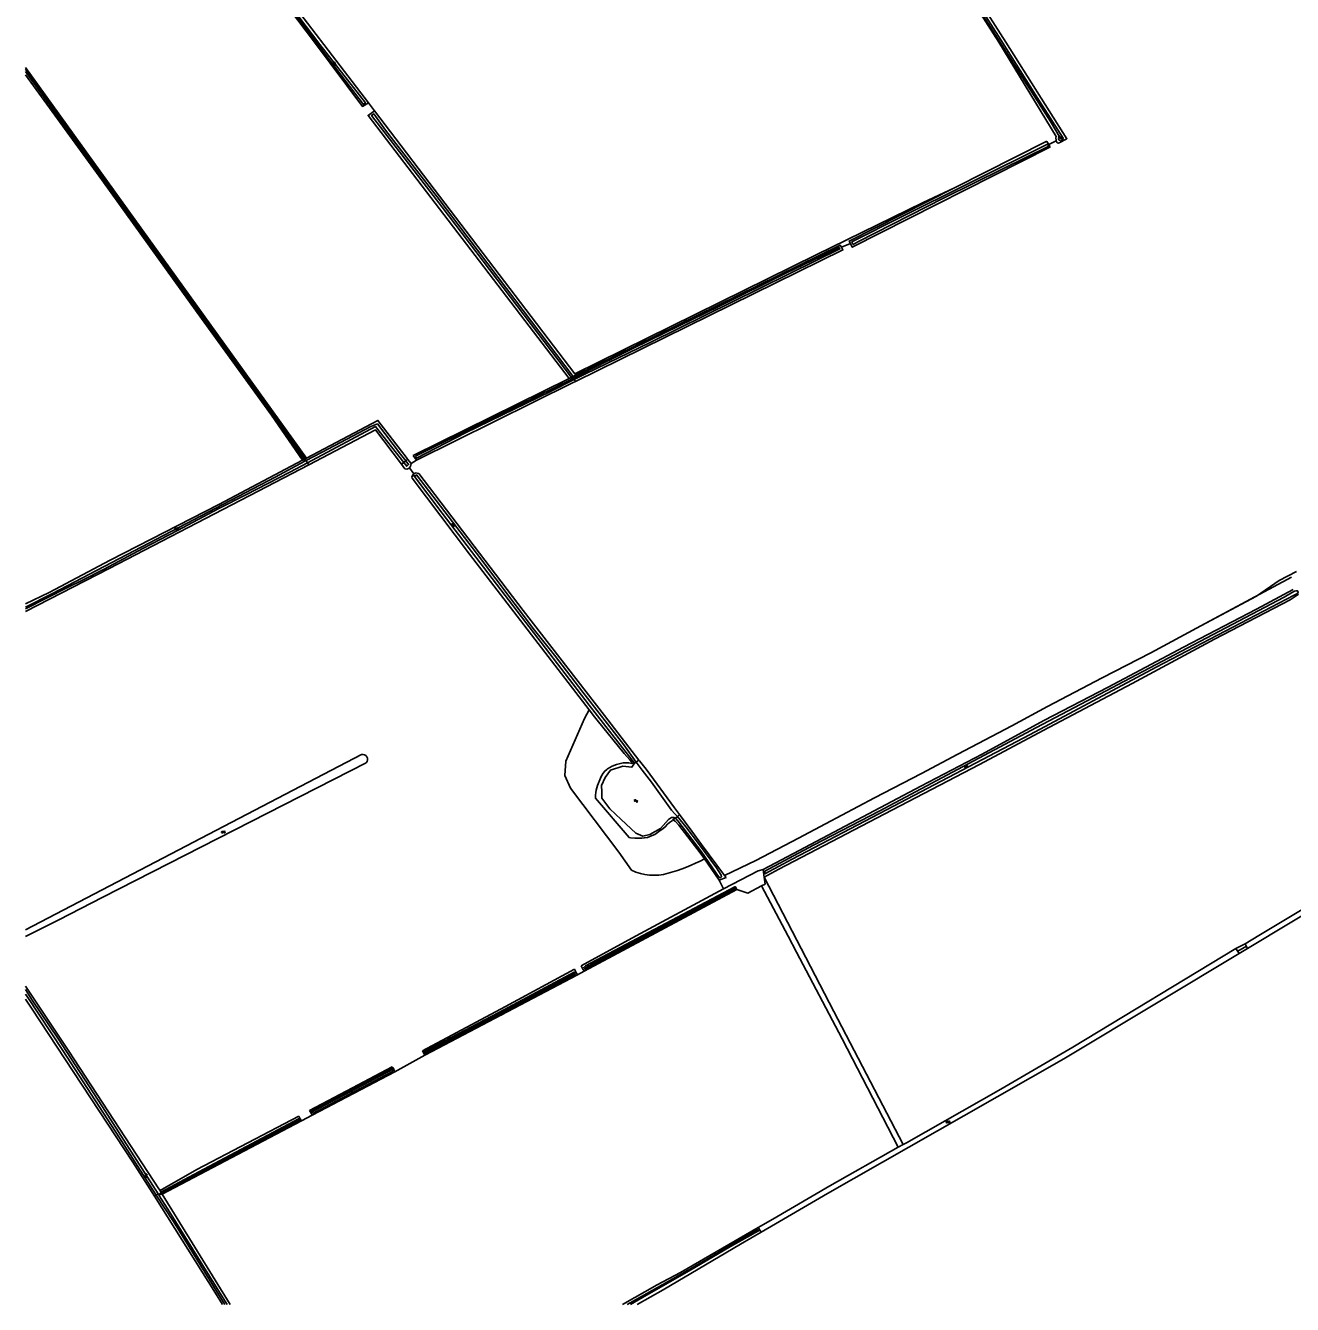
# Model space of a CAD drawing. Extents: x 136000 to 141000, y 400494 to 402006.
# Drawn here: x 136000 to 136502, y 400500 to 401007 of the extents above; entities that cross this region are included whole.
import ezdxf

# ---------------------------------------------------------------- set-up
doc = ezdxf.new("R2010")
doc.units = 0
for name, color, linetype in [('gg-afsc-draadraster', 7, 'Continuous'), ('gg-afsc-lijn draadraster', 7, 'Continuous'), ('gg-knt-bronhoudergrens', 7, 'Continuous'), ('gg-kntw-bovenkant insteek waterloop', 7, 'Continuous'), ('gg-kntw-greppel-droge sloot', 7, 'Continuous'), ('gg-kntw-waterlijn', 7, 'Continuous'), ('gg-kwrk-duiker nz buis', 7, 'Continuous'), ('gt-grn-vlakafsluiter', 7, 'Continuous'), ('gt-symb-watersymbool', 7, 'Continuous')]:
    doc.layers.add(name, color=color, linetype=linetype)

# ---------------------------------------------------------------- blocks, each defined once
blk = doc.blocks.new('gt0-WA')
at = {"layer": 'gt-symb-watersymbool'}
for centre, start, end in [((-0.32, 0.02), 28.0725, 151.9275), ((0.43, 0.42), 208.0725, 331.9275), ((-0.32, -0.43), 28.0725, 151.9275), ((0.43, -0.03), 208.0725, 331.9275)]:
    blk.add_arc(centre, 0.425, start, end, dxfattribs=at)

msp = doc.modelspace()

# ---------------------------------------------------------------- linework, layer by layer
at = {"layer": 'gg-afsc-draadraster'}
msp.add_line((136138.23, 400972.72), (136135.86, 400975.91), dxfattribs=at)
for points in [[(136291.58, 400665.76), (136292.96, 400666.48), (136292.63, 400669.26)], [(136281.82, 400664.35), (136286.15, 400662.96), (136291.58, 400665.76)]]:
    msp.add_lwpolyline(points, dxfattribs=at)
at = {"layer": 'gg-afsc-lijn draadraster'}
msp.add_line((136138.23, 400972.72), (136135.86, 400975.91), dxfattribs=at)
for points in [[(136368.08, 400942.3), (136355.66, 400936.41), (136313.26, 400915.74), (136217.57, 400868.61)], [(136276.9, 400669.96), (136289.32, 400675.78), (136306.24, 400684.74), (136316.87, 400690.42), (136336.34, 400700.69), (136354.93, 400710.27), (136369.36, 400717.95), (136390.75, 400729.23), (136404.86, 400736.78), (136426.47, 400748.19), (136445.75, 400758.14), (136465.57, 400768.72), (136501.59, 400788.08)], [(136291.58, 400665.76), (136292.96, 400666.48), (136292.63, 400669.26)], [(136281.82, 400664.35), (136286.15, 400662.96), (136291.58, 400665.76)]]:
    msp.add_lwpolyline(points, dxfattribs=at)
at = {"layer": 'gg-knt-bronhoudergrens'}
for p, q in [((136302.08, 400645.84), (136291.58, 400665.76)), ((136302.08, 400645.84), (136305.42, 400639.5)), ((136483.14, 400642.82), (136479.53, 400641.01)), ((136484.16, 400641), (136480.82, 400638.99)), ((136218.27, 400631.2), (136217.43, 400632.75)), ((136218.6, 400630.57), (136221.24, 400632)), ((136220.66, 400633.1), (136220.08, 400634.17)), ((136146.35, 400592.18), (136158.19, 400598.67)), ((136157.82, 400599.37), (136157.2, 400600.51)), ((136145.3, 400594.17), (136145.57, 400593.67)), ((136113.09, 400575.8), (136112.51, 400576.86)), ((136108.81, 400573.56), (136108.24, 400574.62)), ((136113.51, 400574.99), (136109.27, 400572.69)), ((136296.01, 400533.75), (136290.3, 400530.43)), ((136297.09, 400531.89), (136291.38, 400528.57))]:
    msp.add_line(p, q, dxfattribs=at)
for points in [[(136240.1, 400672.02), (136234.98, 400679.14), (136215.93, 400704.44), (136213.65, 400709.5), (136214.07, 400715.15), (136221.41, 400732.09), (136223.3, 400735.51)], [(136276.46, 400664.66), (136290.28, 400671.7), (136292.24, 400672.21)], [(136347.69, 400563.34), (136320.18, 400616.08), (136292.63, 400669.26)], [(136276.46, 400664.66), (136240.21, 400645.01), (136220.08, 400634.17)], [(136345.74, 400562.23), (136323.5, 400605.18), (136305.42, 400639.5)], [(136157.2, 400600.51), (136190.08, 400618.02), (136217.43, 400632.75)], [(136112.51, 400576.86), (136129.49, 400585.74), (136145.3, 400594.17)], [(136053.26, 400545.1), (136067.84, 400553.47), (136108.24, 400574.62)]]:
    msp.add_lwpolyline(points, dxfattribs=at)
for centre, radius, start, end in [((136248.82, 400689.37), 19.41, 243.3359, 287.1026), ((136237.18, 400736.01), 67.47, 284.896, 298.0818)]:
    msp.add_arc(centre, radius, start, end, dxfattribs=at)
at = {"layer": 'gg-kntw-bovenkant insteek waterloop'}
for p, q in [((136329.1, 401092.76), (136388.31, 401000)), ((136385.65, 401000), (136326.61, 401091.71)), ((136000, 400990), (136111.26, 400835.2)), ((136138.23, 400972.72), (136217.57, 400868.61)), ((136215.37, 400866.74), (136153.57, 400836.31)), ((136217.57, 400868.61), (136218.01, 400868.04)), ((136151.37, 400834.8), (136151.14, 400835.11)), ((136151.37, 400834.8), (136152.7, 400833.08)), ((136153.57, 400836.31), (136154.82, 400834.39)), ((136225.46, 400732.7), (136223.3, 400735.51)), ((136274.77, 400668.11), (136268.94, 400676.49)), ((136292.63, 400669.26), (136292.24, 400672.21)), ((136274.77, 400668.11), (136277.52, 400669.11)), ((136276.9, 400669.96), (136277.52, 400669.11)), ((136221.24, 400632), (136281.82, 400664.35)), ((136483.14, 400642.82), (136484.16, 400641)), ((136479.53, 400641.01), (136480.82, 400638.99)), ((136218.6, 400630.57), (136218.27, 400631.2)), ((136220.66, 400633.1), (136221.24, 400632)), ((136158.19, 400598.67), (136218.6, 400630.57)), ((136157.82, 400599.37), (136158.19, 400598.67)), ((136113.51, 400574.99), (136146.35, 400592.18)), ((136146.35, 400592.18), (136145.57, 400593.67)), ((136113.09, 400575.8), (136113.51, 400574.99)), ((136054.15, 400543.65), (136109.27, 400572.69)), ((136109.27, 400572.69), (136108.81, 400573.56)), ((136345.74, 400562.23), (136347.69, 400563.34)), ((136053.26, 400545.1), (136053.64, 400544.48)), ((136054.15, 400543.65), (136081.09, 400500)), ((136290.3, 400530.43), (136291.38, 400528.57)), ((136236.54, 400500), (136250.27, 400507.76)), ((136242.26, 400500), (136252.59, 400505.78))]:
    msp.add_line(p, q, dxfattribs=at)
for points in [[(136135.86, 400975.91), (136058.99, 401076.37), (136059.16, 401077.47)], [(136135.86, 400975.91), (136133.48, 400974.5), (136114.41, 401000), (136104.6, 401012.98), (136056.46, 401075.61)], [(136408.36, 400960.9), (136408.27, 400961.1), (136408.19, 400962.08), (136408.27, 400962.62), (136385.65, 401000)], [(136408.36, 400960.9), (136408.73, 400960.1), (136409.17, 400960.03), (136412.57, 400961.75), (136388.31, 401000)], [(136000, 400987.1), (136030.23, 400945.48), (136067.93, 400892.83), (136097.43, 400852.22), (136109.65, 400834.34)], [(136215.37, 400866.74), (136135.68, 400970.99), (136138.23, 400972.72)], [(136405.43, 400959.48), (136405.16, 400959.86), (136404.62, 400960.59), (136404.29, 400960.61), (136368.08, 400942.3)], [(136405.43, 400959.48), (136405.72, 400959.07), (136405.82, 400958.34), (136327.51, 400918.77), (136326.77, 400920.24)], [(136326.77, 400920.24), (136326.29, 400921.2), (136368.08, 400942.3)], [(136323.22, 400918.72), (136323.81, 400917.69), (136217.81, 400865.6)], [(136323.22, 400918.72), (136322.75, 400919.54), (136218.01, 400868.04)], [(136217.81, 400865.6), (136216.71, 400865.07), (136154.82, 400834.39)], [(136111.26, 400835.2), (136139.56, 400850.13), (136151.14, 400835.11)], [(136148.95, 400832.78), (136138.63, 400846.46), (136112.18, 400832.59)], [(136000, 400777.52), (136009.35, 400781.94), (136033.55, 400794.74), (136076.57, 400816.9), (136109.65, 400834.34)], [(136000, 400774.48), (136033.12, 400791.43), (136092.18, 400822.1), (136112.18, 400832.59)], [(136152.1, 400831.32), (136151.96, 400831.12), (136151.73, 400831.05), (136151.06, 400830.83), (136150.31, 400830.99), (136148.95, 400832.78)], [(136152.1, 400831.32), (136152.42, 400831.75), (136152.49, 400831.84), (136152.7, 400833.08)], [(136223.3, 400735.51), (136175.81, 400797.23), (136153.11, 400827.29), (136153.07, 400827.87), (136153.5, 400828.71)], [(136153.5, 400828.71), (136153.57, 400828.85), (136153.87, 400828.99)], [(136153.87, 400828.99), (136154.35, 400829.24), (136154.53, 400829.33), (136155.76, 400829.07), (136197.13, 400774.85), (136229.32, 400733.27), (136243.01, 400715.62)], [(136292.24, 400672.21), (136299.51, 400676.14), (136354.74, 400705.32), (136379.04, 400717.96), (136403.47, 400731.35), (136428.84, 400744.46), (136458.79, 400760.33), (136487.62, 400775.45), (136502.21, 400783.15)], [(136504.28, 400781.27), (136503.73, 400780.97), (136501.02, 400779.13), (136471.02, 400763.51), (136438.41, 400745.99), (136403.12, 400727.38), (136377.94, 400713.82), (136340.12, 400694.25), (136298.42, 400672.39), (136292.63, 400669.26)], [(136240.18, 400714.3), (136240.15, 400714.8), (136239.44, 400715.73), (136237.14, 400718.16), (136226.45, 400731.41), (136225.46, 400732.7)], [(136256.39, 400691.96), (136256.25, 400691.69), (136255.08, 400690.91), (136254.35, 400690.21), (136253.41, 400689.17), (136252.65, 400688.51), (136250.94, 400687.26), (136249.24, 400686.2), (136248.29, 400685.71), (136247.36, 400685.32), (136246.41, 400685.01), (136245.11, 400684.77), (136244.11, 400684.68), (136242.31, 400684.63), (136241.31, 400684.66), (136239.65, 400684.83), (136239.07, 400684.93), (136225.74, 400700.47), (136225.74, 400700.74), (136225.77, 400701.74), (136225.86, 400702.74), (136226.03, 400703.72), (136226.28, 400704.65), (136226.61, 400705.6), (136227.76, 400708.42), (136228.18, 400709.33), (136228.85, 400710.48), (136229.49, 400711.26), (136230.22, 400711.94), (136230.6, 400712.21), (136231.46, 400712.72), (136232.36, 400713.15)], [(136232.36, 400713.15), (136234.08, 400713.81), (136235.72, 400714.28), (136236.71, 400714.47), (136237.7, 400714.55), (136239.04, 400714.46), (136240.18, 400714.3)], [(136243.01, 400715.62), (136243.29, 400715.25), (136245.83, 400712.05), (136257.13, 400696.74), (136259.1, 400694.1)], [(136579.17, 400700.56), (136538.11, 400675.8), (136488.55, 400646.16), (136483.14, 400642.82)], [(136484.16, 400641), (136517.93, 400661.35), (136567.39, 400690.8), (136580.84, 400698.93)], [(136268.94, 400676.49), (136267.26, 400678.9), (136258.75, 400689.84), (136257.41, 400691.38), (136256.39, 400691.96)], [(136259.1, 400694.1), (136264, 400687.49), (136267.83, 400682.12), (136276.9, 400669.96)], [(136281.82, 400664.35), (136281.26, 400665.39), (136280.98, 400665.39), (136260.55, 400654.57)], [(136260.55, 400654.57), (136240.11, 400643.76), (136221.85, 400634.09), (136220.66, 400633.1)], [(136480.82, 400638.99), (136449.43, 400620.11), (136411.34, 400597.32), (136371.72, 400574.73), (136317.77, 400543.91), (136297.09, 400531.89)], [(136347.69, 400563.34), (136348.98, 400564.07), (136386.37, 400585.3), (136414.95, 400601.87), (136479.53, 400641.01)], [(136218.27, 400631.2), (136217.29, 400631.55), (136187.55, 400615.6), (136157.82, 400600.03), (136157.82, 400599.37)], [(136000, 400626.02), (136017.1, 400600.25), (136052.8, 400545.85), (136053.26, 400545.1)], [(136000, 400620.91), (136002.38, 400617.38), (136042.51, 400556.38), (136051.03, 400542.89)], [(136145.57, 400593.67), (136133.98, 400587.65), (136112.97, 400576.38), (136113.09, 400575.8)], [(136108.81, 400573.56), (136108.34, 400573.68), (136068.67, 400552.55), (136053.64, 400544.48)], [(136296.01, 400533.75), (136318.63, 400546.91), (136345.74, 400562.23)], [(136051.03, 400542.89), (136075.3, 400504.48), (136078.06, 400500)], [(136250.27, 400507.76), (136259.48, 400512.7), (136290.3, 400530.43)], [(136291.38, 400528.57), (136283.22, 400523.82), (136252.59, 400505.78)]]:
    msp.add_lwpolyline(points, dxfattribs=at)
at = {"layer": 'gg-kntw-greppel-droge sloot'}
msp.add_line((136000, 400648.43), (136133.03, 400717.8), dxfattribs=at)
msp.add_lwpolyline([(136000, 400645.69), (136013.19, 400652.36), (136030.66, 400661.29), (136134.94, 400714.55)], dxfattribs=at)
msp.add_arc((136133.59, 400715.94), 1.94, 313.9976, 106.6793, dxfattribs=at)
at = {"layer": 'gg-kntw-waterlijn'}
for points in [[(136411.09, 400962), (136410.9, 400961.47), (136409.95, 400961), (136409.59, 400961.1), (136409.24, 400961.4), (136409.28, 400961.76), (136409.89, 400962.07), (136406.1, 400968.49), (136365.64, 401032.24), (136346.64, 401061.7), (136327.5, 401091.39), (136328.41, 401091.97), (136363.73, 401036.44), (136386.33, 401000.92), (136401.76, 400976.65), (136411.09, 400962)], [(136057.32, 401076.4), (136057.36, 401075.72), (136073.17, 401054.86), (136096.61, 401024.23), (136124.89, 400986.98), (136133.82, 400975.34), (136134.64, 400975.92), (136116.62, 400999.11), (136058.31, 401075.88), (136058.26, 401076.95)], [(136000, 400989.27), (136024.32, 400955.61), (136094.35, 400858.15), (136110.75, 400834.92)], [(136000, 400988.33), (136101.24, 400847.55), (136110.16, 400834.61)], [(136216.27, 400867.18), (136165.02, 400934.66), (136137.09, 400970.93), (136137.93, 400971.57), (136142.61, 400965.14), (136163.04, 400938.7), (136187.24, 400906.79), (136216.98, 400867.53)], [(136345.49, 400929.99), (136404.34, 400959.3), (136404.8, 400959.54), (136405.29, 400958.72), (136405.15, 400958.65), (136387.16, 400949.85), (136363.97, 400938.37), (136329.69, 400920.88), (136327.92, 400919.84), (136327.29, 400920.86), (136329.14, 400921.84), (136345.49, 400929.99)], [(136216.98, 400867.53), (136217.35, 400867.04), (136221.38, 400869.11), (136240.33, 400878.51), (136253.52, 400884.91), (136274.61, 400895.3), (136301.26, 400908.43), (136322.35, 400918.65), (136322.65, 400918.05), (136313.22, 400913.48), (136280.04, 400897.07), (136247.49, 400880.97), (136226.19, 400870.77), (136221.26, 400868.4), (136217.32, 400866.39)], [(136154.48, 400835.96), (136167.11, 400842.27), (136216.68, 400866.6), (136216.27, 400867.18)], [(136217.32, 400866.39), (136208, 400861.64), (136174.3, 400845.25), (136154.86, 400835.25), (136154.48, 400835.96)], [(136110.75, 400834.92), (136111.13, 400834.33), (136120.03, 400838.84), (136136.74, 400847.68), (136139.41, 400848.77), (136148.58, 400836.76), (136150.59, 400834.15)], [(136111.66, 400833.38), (136138.61, 400847.72), (136149.82, 400833.51)], [(136110.16, 400834.61), (136110.58, 400834), (136098.92, 400827.66), (136010.71, 400781.57), (136000, 400776.13)], [(136150.59, 400834.15), (136151.73, 400832.65), (136151.03, 400831.98), (136149.82, 400833.51)], [(136000, 400775.53), (136016.64, 400783.91), (136022.87, 400787.04), (136031.1, 400791.19), (136046.42, 400799.47), (136060.23, 400806.56), (136076.62, 400815.22), (136087.3, 400820.61), (136104.67, 400829.66), (136111.66, 400833.38)], [(136154.05, 400827.98), (136154.83, 400828.62), (136178.68, 400797.52), (136201.69, 400767.13), (136209.49, 400757.19), (136220.74, 400742.5), (136237.04, 400721.6), (136241.92, 400714.84)], [(136154.05, 400827.98), (136165.01, 400813.46), (136196.47, 400772.37), (136223.26, 400737.38), (136241.26, 400714.36)], [(136398.01, 400725.77), (136341.03, 400695.92), (136303.65, 400676.33), (136292.94, 400670.6), (136292.94, 400671.63), (136312.1, 400681.89), (136338.13, 400695.38), (136400.57, 400728.48), (136462.75, 400761.21), (136498.58, 400780.13), (136501.49, 400781.88), (136502.76, 400782.47), (136503.32, 400782.67), (136503.6, 400782.66), (136503.96, 400782.61), (136504.08, 400782.45), (136504.21, 400782.18), (136504.08, 400781.78), (136503.37, 400781.35), (136502.59, 400780.99), (136447.94, 400752.46), (136398.01, 400725.77)], [(136257.52, 400692.62), (136256.87, 400692.93), (136255.94, 400692.86), (136254.7, 400692.09), (136251.59, 400688.49), (136247.29, 400686.14), (136244.61, 400685.53), (136241.82, 400686.71), (136236.01, 400692.13), (136231.53, 400696.3), (136228.33, 400700.54), (136228.26, 400703.03), (136228.19, 400705.53), (136229.59, 400708.76), (136231.71, 400711.57), (136236.56, 400713.16), (136240.24, 400712.82), (136241.26, 400714.36)], [(136241.92, 400714.84), (136242.74, 400713.69), (136244.25, 400711.68), (136247.92, 400706.85), (136255.95, 400695.82), (136257.22, 400694.3), (136258.23, 400693.28)], [(136258.23, 400693.28), (136261.53, 400689.17), (136266.96, 400682.05), (136273.67, 400672.99), (136275.59, 400669.99), (136275.66, 400669.4), (136275.28, 400669.1), (136274.79, 400669.06), (136267.82, 400679.26), (136258.35, 400691.52), (136257.52, 400692.62)], [(136281.06, 400664.97), (136281.39, 400664.49), (136270.3, 400658.68), (136238.58, 400641.78), (136221.6, 400632.73), (136221.57, 400633.23), (136229.34, 400637.47), (136248.25, 400647.57), (136281.06, 400664.97)], [(136217.87, 400630.7), (136198.45, 400620.45), (136174.15, 400607.79), (136158.33, 400599.2), (136158.23, 400599.83), (136181.44, 400612.1), (136194.08, 400618.64), (136217.51, 400631.05), (136217.87, 400630.7)], [(136000, 400624.73), (136002.64, 400620.48), (136012.75, 400605.43), (136030.44, 400578.26), (136052.55, 400543.74)], [(136000, 400622.93), (136000.6, 400621.98), (136014.76, 400600.52), (136037.21, 400565.99), (136051.8, 400543.32)], [(136113.77, 400575.68), (136145.62, 400592.43), (136145.32, 400593.02), (136113.5, 400576.28), (136113.77, 400575.68)], [(136053.8, 400544.21), (136091.39, 400564.18), (136100.48, 400569.1), (136108.45, 400573.33), (136108.69, 400572.87), (136093.85, 400565.11), (136077.81, 400556.51), (136060.92, 400547.62), (136054.02, 400543.85)], [(136051.8, 400543.32), (136058.58, 400532.78), (136079, 400500)], [(136052.55, 400543.74), (136052.64, 400543.6), (136053.8, 400544.21)], [(136054.02, 400543.85), (136052.84, 400543.22), (136056.39, 400537.76), (136075.96, 400506.26), (136079.88, 400500)], [(136238.39, 400500), (136243.96, 400503.1), (136252.43, 400507.89), (136263.41, 400514.1), (136276.55, 400521.78), (136290.07, 400529.66), (136290.38, 400529.13), (136279.34, 400522.91), (136262.93, 400513.24), (136244.37, 400502.74), (136239.62, 400500)]]:
    msp.add_lwpolyline(points, dxfattribs=at)
at = {"layer": 'gg-kwrk-duiker nz buis'}
msp.add_line((136483.68, 400641.85), (136480.24, 400639.9), dxfattribs=at)
at = {"layer": 'gt-grn-vlakafsluiter'}
for p, q in [((136408.36, 400960.9), (136405.43, 400959.48)), ((136323.22, 400918.72), (136326.77, 400920.24)), ((136215.37, 400866.74), (136216.27, 400867.18)), ((136216.27, 400867.18), (136216.7, 400867.39)), ((136216.7, 400867.39), (136216.98, 400867.53)), ((136216.7, 400867.39), (136217.32, 400866.39)), ((136216.98, 400867.53), (136218.01, 400868.04)), ((136217.32, 400866.39), (136217.81, 400865.6)), ((136109.65, 400834.34), (136110.16, 400834.61)), ((136110.16, 400834.61), (136110.68, 400834.89)), ((136110.68, 400834.89), (136110.75, 400834.92)), ((136110.68, 400834.89), (136111.66, 400833.38)), ((136110.75, 400834.92), (136111.26, 400835.2)), ((136149.82, 400833.51), (136150.59, 400834.15)), ((136150.59, 400834.15), (136151.37, 400834.8)), ((136154.82, 400834.39), (136152.7, 400833.08)), ((136111.66, 400833.38), (136112.18, 400832.59)), ((136149.82, 400833.51), (136148.95, 400832.78)), ((136153.87, 400828.99), (136152.1, 400831.32)), ((136153.5, 400828.71), (136154.05, 400827.98)), ((136240.18, 400714.3), (136241.26, 400714.36)), ((136241.26, 400714.36), (136241.92, 400714.84)), ((136241.92, 400714.84), (136243.01, 400715.62)), ((136256.39, 400691.96), (136257.52, 400692.62)), ((136257.52, 400692.62), (136258.23, 400693.28)), ((136258.23, 400693.28), (136259.1, 400694.1)), ((136276.46, 400664.66), (136274.77, 400668.11)), ((136051.03, 400542.89), (136051.8, 400543.32)), ((136051.8, 400543.32), (136052.55, 400543.74)), ((136053.64, 400544.48), (136053.8, 400544.21)), ((136053.8, 400544.21), (136054.02, 400543.85)), ((136054.02, 400543.85), (136054.15, 400543.65))]:
    msp.add_line(p, q, dxfattribs=at)
msp.add_lwpolyline([(136276.9, 400669.96), (136289.32, 400675.78), (136306.24, 400684.74), (136316.87, 400690.42), (136336.34, 400700.69), (136354.93, 400710.27), (136369.36, 400717.95), (136390.75, 400729.23), (136404.86, 400736.78), (136426.47, 400748.19), (136445.75, 400758.14), (136465.57, 400768.72), (136487.67, 400780.6), (136496.63, 400786.76), (136503.51, 400790.3)], dxfattribs=at)

# ---------------------------------------------------------------- block references
at = {"layer": 'gt-symb-watersymbool'}
for p, rotation in [((136122.43, 400991.43), -39.80557109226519), ((136169.28, 400808.71), -52.35108357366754), ((136059.88, 400807.26), 27.051682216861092), ((136372.52, 400713), 27.513061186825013), ((136078.34, 400687.07), 26.949580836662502), ((136260.66, 400653.74), 27.513061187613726), ((136188.05, 400614.88), 27.513061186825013), ((136129.6, 400583.93), 27.513061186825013), ((136365.39, 400572.27), 29.588607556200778), ((136047.85, 400550.97), -57.73964679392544)]:
    msp.add_blockref('gt0-WA', p, dxfattribs=dict(at, rotation=rotation))
for p in [(136409.84, 400962.29), (136241.82, 400699.42)]:
    msp.add_blockref('gt0-WA', p, dxfattribs=at)

doc.saveas('drawing.dxf')
